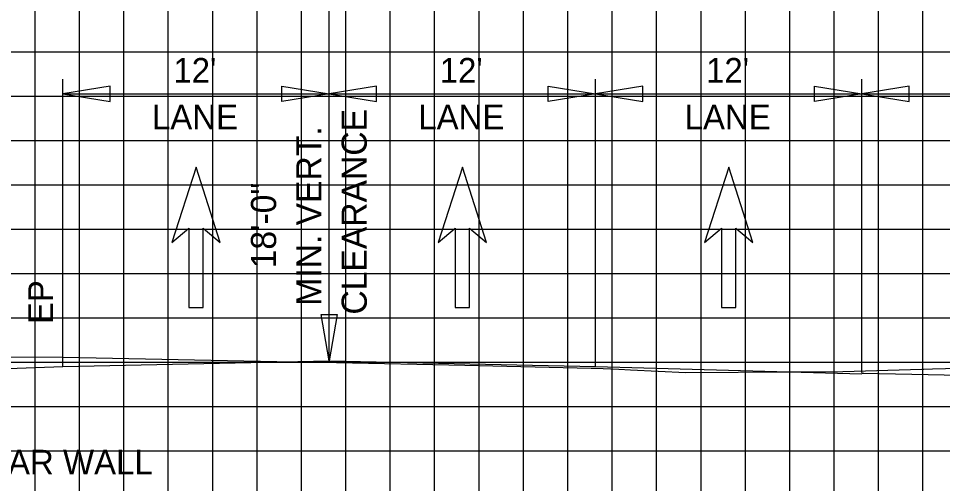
# Model space of a CAD drawing. Extents: x 1797809 to 2198143, y 249608 to 1237864.
# Drawn here: x 2195945.96 to 2195987.59, y 1237264.63 to 1237285.61 of the extents above; entities that cross this region are included whole.
import ezdxf

# ---------------------------------------------------------------- set-up
doc = ezdxf.new("R2010")
doc.units = 0
for name, color, linetype in [('3', 7, 'Continuous'), ('DESIGN - SHEET - Light Grid', 7, 'Continuous'), ('DESIGN - TRAFFIC CONTROL PERMANENT - Signs', 7, 'Continuous'), ('GSDIMS', 7, 'Continuous'), ('GSSHT', 7, 'Continuous'), ('Level 28', 7, 'Continuous'), ('Level 55', 7, 'Continuous')]:
    doc.layers.add(name, color=color, linetype=linetype)

msp = doc.modelspace()

# ---------------------------------------------------------------- linework, layer by layer
at = {"layer": '3'}
for p, q in [((2195959.956, 1237270.172), (2195959.956, 1237288.172)), ((2195947.956, 1237269.908), (2195947.956, 1237282.876)), ((2195959.956, 1237270.172), (2195959.956, 1237282.876)), ((2195971.956, 1237269.908), (2195971.956, 1237282.876)), ((2195983.956, 1237269.644), (2195983.956, 1237282.876))]:
    msp.add_line(p, q, dxfattribs=at)
at = {"layer": 'DESIGN - SHEET - Light Grid'}
msp.add_lwpolyline([(2195924.707, 1237270.255), (2195929.205, 1237270.305), (2195935.917, 1237270.393), (2195940.848, 1237270.365), (2195947.963, 1237270.325), (2195957.602, 1237270.142), (2195960.281, 1237270.092), (2195966.061, 1237269.965), (2195971.761, 1237269.84), (2195971.931, 1237269.832), (2195973.005, 1237269.789), (2195973.53, 1237269.764), (2195976.029, 1237269.641), (2195980.74, 1237269.676), (2195983.097, 1237269.69), (2195986.662, 1237269.794), (2195986.744, 1237269.796), (2195987.143, 1237269.806), (2195995.244, 1237270.008)], dxfattribs=at)
at = {"layer": 'DESIGN - TRAFFIC CONTROL PERMANENT - Signs'}
for points in [[(2195924.707, 1237269.924), (2195925.456, 1237269.907), (2195925.462, 1237269.907), (2195931.894, 1237269.65), (2195935.118, 1237269.558), (2195938.458, 1237269.558), (2195947.955, 1237269.907), (2195959.956, 1237270.171), (2195967.701, 1237270.001), (2195971.956, 1237269.907), (2195971.96, 1237269.907), (2195977.945, 1237269.741), (2195983.955, 1237269.573)], [(2195983.956, 1237269.616), (2195984.044, 1237269.614), (2195984.737, 1237269.6), (2196008.207, 1237269.111), (2196009.171, 1237269.074), (2196016.261, 1237268.799), (2196017.157, 1237268.765), (2196023.54, 1237268.518), (2196027.542, 1237267.857), (2196044.555, 1237265.045), (2196045.592, 1237265.047), (2196048.558, 1237265.05), (2196053.282, 1237266.238), (2196054.707, 1237266.596)]]:
    msp.add_lwpolyline(points, dxfattribs=at)
at = {"layer": 'GSDIMS'}
for p, q in [((2195947.956, 1237282.214), (2195959.956, 1237282.214)), ((2195959.956, 1237282.214), (2195971.956, 1237282.214)), ((2195971.956, 1237282.214), (2195983.956, 1237282.214)), ((2195983.956, 1237282.214), (2195995.956, 1237282.214))]:
    msp.add_line(p, q, dxfattribs=at)
for points in [[(2195947.956, 1237282.214), (2195950.084, 1237281.867), (2195950.084, 1237282.561)], [(2195959.956, 1237282.214), (2195957.827, 1237281.867), (2195957.827, 1237282.561)], [(2195959.956, 1237282.214), (2195962.084, 1237281.867), (2195962.084, 1237282.561)], [(2195971.956, 1237282.214), (2195969.827, 1237281.867), (2195969.827, 1237282.561)], [(2195971.956, 1237282.214), (2195974.084, 1237281.867), (2195974.084, 1237282.561)], [(2195983.956, 1237282.214), (2195981.827, 1237281.867), (2195981.827, 1237282.561)], [(2195983.956, 1237282.214), (2195986.084, 1237281.867), (2195986.084, 1237282.561)], [(2195959.956, 1237270.172), (2195959.601, 1237272.255), (2195960.31, 1237272.255)]]:
    msp.add_lwpolyline(points, close=True, dxfattribs=at)
at = {"layer": 'GSSHT'}
for p, q in [((2195946.707, 1237258.106), (2195946.707, 1237318.106)), ((2195948.707, 1237258.106), (2195948.707, 1237318.106)), ((2195950.707, 1237258.106), (2195950.707, 1237318.106)), ((2195952.707, 1237258.106), (2195952.707, 1237318.106)), ((2195954.707, 1237258.106), (2195954.707, 1237318.106)), ((2195956.707, 1237258.106), (2195956.707, 1237318.106)), ((2195958.707, 1237258.106), (2195958.707, 1237318.106)), ((2195960.707, 1237258.106), (2195960.707, 1237318.106)), ((2195962.707, 1237258.106), (2195962.707, 1237318.106)), ((2195964.707, 1237258.106), (2195964.707, 1237318.106)), ((2195966.707, 1237258.106), (2195966.707, 1237318.106)), ((2195968.707, 1237258.106), (2195968.707, 1237318.106)), ((2195970.707, 1237258.106), (2195970.707, 1237318.106)), ((2195972.707, 1237258.106), (2195972.707, 1237318.106)), ((2195974.707, 1237258.106), (2195974.707, 1237318.106)), ((2195976.707, 1237258.106), (2195976.707, 1237318.106)), ((2195978.707, 1237258.106), (2195978.707, 1237318.106)), ((2195980.707, 1237258.106), (2195980.707, 1237318.106)), ((2195982.707, 1237258.106), (2195982.707, 1237318.106)), ((2195984.707, 1237258.106), (2195984.707, 1237318.106)), ((2195986.707, 1237258.106), (2195986.707, 1237318.106)), ((2195924.707, 1237284.106), (2196054.707, 1237284.106)), ((2195924.707, 1237282.106), (2196054.707, 1237282.106)), ((2195924.707, 1237280.106), (2196054.707, 1237280.106)), ((2195924.707, 1237278.106), (2196054.707, 1237278.106)), ((2195924.707, 1237276.106), (2196054.707, 1237276.106)), ((2195924.707, 1237274.106), (2196054.707, 1237274.106)), ((2195924.707, 1237272.106), (2196054.707, 1237272.106)), ((2195924.707, 1237270.106), (2196054.707, 1237270.106)), ((2195924.707, 1237268.106), (2196054.707, 1237268.106)), ((2195924.707, 1237266.106), (2196054.707, 1237266.106))]:
    msp.add_line(p, q, dxfattribs=at)
at = {"layer": 'Level 28'}
for p, q in [((2195953.956, 1237278.904), (2195952.866, 1237275.506)), ((2195955.045, 1237275.506), (2195953.956, 1237278.904)), ((2195965.956, 1237278.904), (2195964.866, 1237275.506)), ((2195967.045, 1237275.506), (2195965.956, 1237278.904)), ((2195977.956, 1237278.904), (2195976.866, 1237275.506)), ((2195979.045, 1237275.506), (2195977.956, 1237278.904)), ((2195952.866, 1237275.506), (2195953.629, 1237276.146)), ((2195953.629, 1237276.146), (2195953.629, 1237272.575)), ((2195954.282, 1237272.575), (2195954.282, 1237276.146)), ((2195954.282, 1237276.146), (2195955.045, 1237275.506)), ((2195964.866, 1237275.506), (2195965.629, 1237276.146)), ((2195965.629, 1237276.146), (2195965.629, 1237272.575)), ((2195966.282, 1237272.575), (2195966.282, 1237276.146)), ((2195966.282, 1237276.146), (2195967.045, 1237275.506)), ((2195976.866, 1237275.506), (2195977.629, 1237276.146)), ((2195977.629, 1237276.146), (2195977.629, 1237272.575)), ((2195978.282, 1237272.575), (2195978.282, 1237276.146)), ((2195978.282, 1237276.146), (2195979.045, 1237275.506)), ((2195953.629, 1237272.575), (2195954.282, 1237272.575)), ((2195965.629, 1237272.575), (2195966.282, 1237272.575)), ((2195977.629, 1237272.575), (2195978.282, 1237272.575))]:
    msp.add_line(p, q, dxfattribs=at)

# ---------------------------------------------------------------- texts
at = {"layer": 'Level 55'}
for s, height, p in [("12'", 1.1105, (2195952.934, 1237282.714)), ("12'", 1.1105, (2195964.934, 1237282.714)), ("12'", 1.1105, (2195976.934, 1237282.714)), ('LANE', 1.1105, (2195951.97, 1237280.604)), ('LANE', 1.1105, (2195963.97, 1237280.604)), ('LANE', 1.1105, (2195975.97, 1237280.604)), ('CONC BAR WALL', 1.11046, (2195939.711, 1237265.041))]:
    msp.add_text(s, height=height, dxfattribs=at).set_placement(p)
for s, height, p in [('CLEARANCE', 1.1346, (2195961.65, 1237272.25)), ('MIN. VERT.', 1.1346, (2195959.607, 1237272.65)), ('18\'-0"', 1.1346, (2195957.565, 1237274.337)), ('EP', 1.1105, (2195947.511, 1237271.82))]:
    msp.add_text(s, height=height, rotation=90, dxfattribs=at).set_placement(p)

doc.saveas('drawing.dxf')
